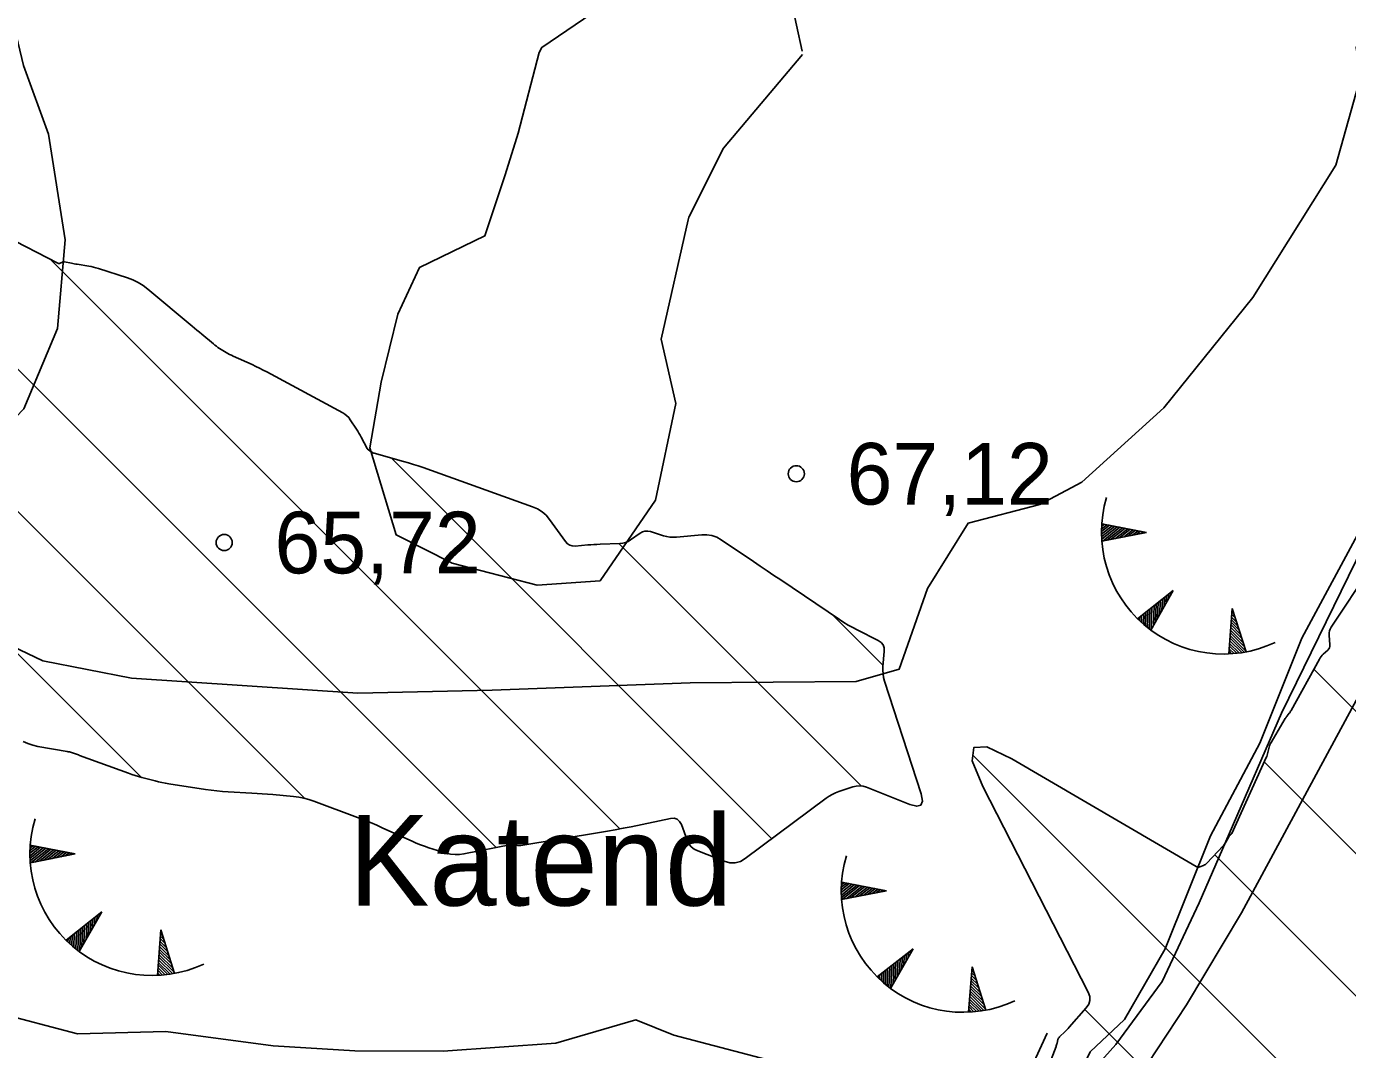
# Model space of a CAD drawing. Extents: x 532503 to 539665, y 6557663 to 6561526.
# Drawn here: x 535129.2 to 535181.8, y 6559755.2 to 6559795.9 of the extents above; entities that cross this region are included whole.
import ezdxf

# ---------------------------------------------------------------- set-up
doc = ezdxf.new("R2010")
doc.units = 0
for name, color, linetype in [('HALJASTUS', 7, 'Continuous'), ('Kaevandatud ala', 7, 'Continuous'), ('KORGUS-EH2000', 7, 'Continuous'), ('RELJEEF', 7, 'Continuous')]:
    doc.layers.add(name, color=color, linetype=linetype)

msp = doc.modelspace()

# ---------------------------------------------------------------- linework, layer by layer
at = {"layer": 'Kaevandatud ala'}
for p, q in [((535113.332, 6559797.826), (535147.905, 6559763.253)), ((535109.89, 6559795.612), (535140.301, 6559765.201)), ((535104.911, 6559794.934), (535133.798, 6559766.047)), ((535130.164, 6559786.651), (535152.825, 6559763.99)), ((535143.733, 6559778.739), (535158.869, 6559763.603)), ((535152.792, 6559775.337), (535162.433, 6559765.696)), ((535161.277, 6559772.508), (535163.291, 6559770.494)), ((535180.416, 6559770.341), (535278.29, 6559672.466)), ((535166.863, 6559766.922), (535268.668, 6559665.117)), ((535178.444, 6559766.656), (535275.083, 6559670.017)), ((535176.48, 6559762.963), (535271.876, 6559667.567)), ((535171.315, 6559756.814), (535265.461, 6559662.668))]:
    msp.add_line(p, q, dxfattribs=at)
for points in [[(535129.106, 6559767.466), (535129.296, 6559767.382), (535129.493, 6559767.317), (535129.697, 6559767.272), (535130.861, 6559767.071), (535130.902, 6559767.063), (535130.944, 6559767.053), (535130.984, 6559767.042), (535131.025, 6559767.029), (535131.185, 6559766.973), (535131.225, 6559766.96), (535131.265, 6559766.945), (535131.305, 6559766.931), (535131.345, 6559766.917), (535133.296, 6559766.206), (535133.426, 6559766.16), (535133.557, 6559766.117), (535133.69, 6559766.077), (535133.823, 6559766.04), (535134.357, 6559765.898), (535134.491, 6559765.864), (535134.626, 6559765.834), (535134.762, 6559765.808), (535134.898, 6559765.785), (535136.355, 6559765.564), (535136.579, 6559765.533), (535136.804, 6559765.507), (535137.03, 6559765.486), (535137.256, 6559765.471), (535138.199, 6559765.417), (535138.406, 6559765.404), (535138.614, 6559765.389), (535138.821, 6559765.373), (535139.028, 6559765.354), (535139.856, 6559765.276), (535140.061, 6559765.25), (535140.264, 6559765.21), (535140.463, 6559765.158), (535140.659, 6559765.092), (535142.405, 6559764.44), (535142.659, 6559764.343), (535142.911, 6559764.242), (535143.161, 6559764.136), (535143.41, 6559764.025), (535144.566, 6559763.5), (535144.732, 6559763.428), (535144.899, 6559763.361), (535145.068, 6559763.301), (535145.239, 6559763.245), (535145.929, 6559763.034), (535146.102, 6559762.992), (535146.276, 6559762.972), (535146.451, 6559762.975), (535146.627, 6559762.999), (535148.527, 6559763.377), (535148.558, 6559763.381), (535148.589, 6559763.382), (535148.62, 6559763.379), (535148.65, 6559763.372), (535148.772, 6559763.337), (535148.802, 6559763.33), (535148.833, 6559763.327), (535148.864, 6559763.327), (535148.895, 6559763.33), (535152.015, 6559763.845), (535152.331, 6559763.899), (535152.647, 6559763.956), (535152.962, 6559764.016), (535153.276, 6559764.08), (535154.838, 6559764.403), (535154.986, 6559764.413), (535155.109, 6559764.376), (535155.205, 6559764.292), (535155.276, 6559764.161), (535155.507, 6559763.544), (535155.577, 6559763.402), (535155.67, 6559763.283), (535155.788, 6559763.187), (535155.929, 6559763.115), (535156.977, 6559762.706), (535157.199, 6559762.647), (535157.413, 6559762.646), (535157.619, 6559762.703), (535157.817, 6559762.819), (535161.025, 6559765.212), (535161.145, 6559765.294), (535161.27, 6559765.366), (535161.4, 6559765.427), (535161.536, 6559765.478), (535162.089, 6559765.662), (535162.227, 6559765.695), (535162.364, 6559765.704), (535162.501, 6559765.688), (535162.637, 6559765.647), (535164.357, 6559764.965), (535164.634, 6559764.893), (535164.8, 6559764.938), (535164.856, 6559765.101), (535164.802, 6559765.382), (535163.353, 6559769.866), (535163.314, 6559770.01), (535163.29, 6559770.155), (535163.281, 6559770.302), (535163.287, 6559770.45), (535163.341, 6559771.047), (535163.336, 6559771.187), (535163.295, 6559771.305), (535163.216, 6559771.404), (535163.101, 6559771.481), (535162.269, 6559771.902), (535162.088, 6559771.997), (535161.909, 6559772.098), (535161.734, 6559772.204), (535161.563, 6559772.316), (535159.228, 6559773.889), (535158.956, 6559774.073), (535158.684, 6559774.256), (535158.412, 6559774.44), (535158.14, 6559774.623), (535156.861, 6559775.487), (535156.68, 6559775.588), (535156.491, 6559775.655), (535156.293, 6559775.688), (535156.087, 6559775.686), (535155.08, 6559775.594), (535154.95, 6559775.588), (535154.822, 6559775.595), (535154.695, 6559775.615), (535154.569, 6559775.648), (535154.041, 6559775.812), (535153.932, 6559775.833), (535153.828, 6559775.83), (535153.727, 6559775.801), (535153.631, 6559775.747), (535153.253, 6559775.48), (535153.156, 6559775.421), (535153.054, 6559775.378), (535152.946, 6559775.35), (535152.833, 6559775.338), (535152.044, 6559775.309), (535151.92, 6559775.304), (535151.797, 6559775.297), (535151.673, 6559775.289), (535151.55, 6559775.28), (535151.056, 6559775.239), (535150.939, 6559775.242), (535150.834, 6559775.273), (535150.743, 6559775.332), (535150.664, 6559775.419), (535150.033, 6559776.293), (535149.894, 6559776.459), (535149.735, 6559776.599), (535149.557, 6559776.712), (535149.359, 6559776.8), (535145.01, 6559778.354), (535144.816, 6559778.421), (535144.62, 6559778.485), (535144.424, 6559778.546), (535144.226, 6559778.602), (535143.066, 6559778.924), (535143.052, 6559778.928), (535143.037, 6559778.933), (535143.024, 6559778.94), (535143.01, 6559778.947), (535142.958, 6559778.978), (535142.944, 6559778.985), (535142.931, 6559778.993), (535142.919, 6559779.002), (535142.906, 6559779.01), (535142.836, 6559779.057), (535142.821, 6559779.069), (535142.808, 6559779.082), (535142.796, 6559779.096), (535142.787, 6559779.112), (535142.546, 6559779.563), (535142.502, 6559779.643), (535142.456, 6559779.722), (535142.409, 6559779.801), (535142.36, 6559779.878), (535142.114, 6559780.259), (535142.052, 6559780.344), (535141.981, 6559780.418), (535141.901, 6559780.483), (535141.812, 6559780.538), (535138.797, 6559782.159), (535138.652, 6559782.235), (535138.506, 6559782.309), (535138.358, 6559782.38), (535138.209, 6559782.449), (535137.453, 6559782.791), (535137.384, 6559782.824), (535137.315, 6559782.858), (535137.248, 6559782.895), (535137.181, 6559782.934), (535136.918, 6559783.095), (535136.853, 6559783.136), (535136.789, 6559783.18), (535136.728, 6559783.226), (535136.668, 6559783.274), (535136.209, 6559783.659), (535136.112, 6559783.739), (535136.016, 6559783.82), (535135.92, 6559783.9), (535135.824, 6559783.981), (535134.063, 6559785.452), (535133.877, 6559785.593), (535133.68, 6559785.714), (535133.473, 6559785.816), (535133.254, 6559785.898), (535132.096, 6559786.273), (535132.002, 6559786.301), (535131.908, 6559786.326), (535131.814, 6559786.347), (535131.718, 6559786.364), (535131.249, 6559786.441), (535131.195, 6559786.45), (535131.141, 6559786.46), (535131.087, 6559786.47), (535131.032, 6559786.48), (535130.755, 6559786.535), (535130.732, 6559786.538), (535130.709, 6559786.537), (535130.687, 6559786.532), (535130.665, 6559786.524), (535130.578, 6559786.482), (535130.556, 6559786.474), (535130.535, 6559786.472), (535130.513, 6559786.474), (535130.492, 6559786.483), (535128.375, 6559787.571)], [(535182.652, 6559774.349), (535181.104, 6559772.012), (535181.063, 6559771.939), (535181.036, 6559771.862), (535181.022, 6559771.781), (535181.022, 6559771.698), (535181.051, 6559771.307), (535181.049, 6559771.248), (535181.035, 6559771.194), (535181.009, 6559771.146), (535180.969, 6559771.102), (535180.788, 6559770.937), (535180.745, 6559770.894), (535180.705, 6559770.848), (535180.67, 6559770.799), (535180.639, 6559770.747), (535179.512, 6559768.695), (535179.496, 6559768.667), (535179.479, 6559768.64), (535179.46, 6559768.613), (535179.44, 6559768.588), (535179.359, 6559768.487), (535179.339, 6559768.461), (535179.32, 6559768.435), (535179.301, 6559768.408), (535179.284, 6559768.381), (535178.716, 6559767.434), (535178.691, 6559767.387), (535178.669, 6559767.339), (535178.651, 6559767.289), (535178.637, 6559767.238), (535178.59, 6559767.03), (535178.577, 6559766.978), (535178.561, 6559766.927), (535178.543, 6559766.877), (535178.522, 6559766.828), (535177.152, 6559763.809), (535177.148, 6559763.802), (535177.144, 6559763.797), (535177.139, 6559763.792), (535177.134, 6559763.788), (535177.109, 6559763.773), (535177.104, 6559763.769), (535177.098, 6559763.764), (535177.093, 6559763.759), (535177.089, 6559763.753), (535177.073, 6559763.729), (535177.065, 6559763.717), (535177.058, 6559763.705), (535176.922, 6559763.468), (535176.897, 6559763.427), (535176.87, 6559763.388), (535176.84, 6559763.351), (535176.809, 6559763.315), (535176.169, 6559762.63), (535176.14, 6559762.602), (535176.108, 6559762.578), (535176.073, 6559762.558), (535176.036, 6559762.542), (535175.882, 6559762.485), (535175.844, 6559762.476), (535175.806, 6559762.475), (535175.77, 6559762.482), (535175.734, 6559762.499), (535168.417, 6559766.778), (535167.421, 6559767.249), (535166.895, 6559767.223), (535166.84, 6559766.699), (535167.255, 6559765.679), (535171.446, 6559757.5), (535171.506, 6559757.334), (535171.513, 6559757.174), (535171.467, 6559757.021), (535171.368, 6559756.875), (535170.696, 6559756.108), (535170.655, 6559756.063), (535170.613, 6559756.019), (535170.57, 6559755.975), (535170.527, 6559755.933), (535170.312, 6559755.731), (535170.288, 6559755.706), (535170.268, 6559755.678), (535170.254, 6559755.647), (535170.243, 6559755.614), (535170.21, 6559755.475), (535170.201, 6559755.441), (535170.191, 6559755.407), (535170.18, 6559755.373), (535170.168, 6559755.34), (535169.817, 6559754.42)]]:
    msp.add_lwpolyline(points, dxfattribs=at)
at = {"layer": 'KORGUS-EH2000'}
for centre in [(535159.843, 6559778.112), (535137.1, 6559775.377)]:
    msp.add_circle(centre, 0.32, dxfattribs=at)
at = {"layer": 'RELJEEF'}
for p, q in [((535171.976, 6559775.811), (535172.295, 6559776.066)), ((535171.977, 6559775.709), (535172.398, 6559776.046)), ((535171.978, 6559775.915), (535172.191, 6559776.086)), ((535171.98, 6559775.609), (535172.501, 6559776.026)), ((535171.982, 6559776.02), (535172.088, 6559776.106)), ((535173.769, 6559775.781), (535171.988, 6559776.125)), ((535171.984, 6559775.51), (535172.604, 6559776.006)), ((535173.769, 6559775.781), (535171.99, 6559775.432)), ((535172.023, 6559775.438), (535172.707, 6559775.986)), ((535172.192, 6559775.471), (535172.81, 6559775.966)), ((535172.362, 6559775.505), (535172.913, 6559775.946)), ((535172.531, 6559775.538), (535173.017, 6559775.926)), ((535172.701, 6559775.571), (535173.12, 6559775.906)), ((535172.871, 6559775.605), (535173.223, 6559775.886)), ((535173.04, 6559775.638), (535173.326, 6559775.866)), ((535173.21, 6559775.671), (535173.429, 6559775.847)), ((535173.379, 6559775.704), (535173.532, 6559775.827)), ((535173.549, 6559775.738), (535173.635, 6559775.807)), ((535174.831, 6559773.476), (535173.409, 6559772.35)), ((535174.831, 6559773.476), (535173.936, 6559771.899)), ((535174.038, 6559772.079), (535174.066, 6559772.87)), ((535174.123, 6559772.229), (535174.148, 6559772.935)), ((535174.209, 6559772.379), (535174.23, 6559773)), ((535174.294, 6559772.53), (535174.313, 6559773.066)), ((535174.379, 6559772.68), (535174.395, 6559773.131)), ((535174.465, 6559772.83), (535174.477, 6559773.196)), ((535174.55, 6559772.981), (535174.56, 6559773.261)), ((535174.635, 6559773.131), (535174.642, 6559773.327)), ((535174.721, 6559773.281), (535174.724, 6559773.392)), ((535173.485, 6559772.277), (535173.489, 6559772.413)), ((535173.562, 6559772.205), (535173.572, 6559772.479)), ((535173.64, 6559772.137), (535173.654, 6559772.544)), ((535173.717, 6559772.071), (535173.736, 6559772.609)), ((535173.795, 6559772.007), (535173.819, 6559772.674)), ((535173.873, 6559771.946), (535173.901, 6559772.74)), ((535173.953, 6559771.928), (535173.983, 6559772.805)), ((535177.174, 6559772.759), (535177.039, 6559770.951)), ((535177.348, 6559772.217), (535177.149, 6559772.414)), ((535177.295, 6559772.381), (535177.156, 6559772.519)), ((535177.243, 6559772.546), (535177.164, 6559772.624)), ((535177.174, 6559772.759), (535177.727, 6559771.032)), ((535177.612, 6559771.394), (535177.109, 6559771.89)), ((535177.559, 6559771.558), (535177.117, 6559771.995)), ((535177.506, 6559771.723), (535177.125, 6559772.1)), ((535177.454, 6559771.887), (535177.133, 6559772.205)), ((535177.401, 6559772.052), (535177.141, 6559772.309)), ((535177.453, 6559770.988), (535177.07, 6559771.367)), ((535177.552, 6559771.002), (535177.078, 6559771.471)), ((535177.65, 6559771.018), (535177.086, 6559771.576)), ((535177.717, 6559771.064), (535177.094, 6559771.681)), ((535177.664, 6559771.229), (535177.101, 6559771.786)), ((535177.143, 6559770.957), (535177.046, 6559771.052)), ((535177.249, 6559770.965), (535177.054, 6559771.157)), ((535177.352, 6559770.975), (535177.062, 6559771.262)), ((535129.379, 6559763.027), (535129.698, 6559763.282)), ((535129.38, 6559762.925), (535129.801, 6559763.262)), ((535129.381, 6559763.131), (535129.595, 6559763.302)), ((535129.383, 6559762.825), (535129.904, 6559763.242)), ((535129.385, 6559763.236), (535129.491, 6559763.321)), ((535129.387, 6559762.726), (535130.007, 6559763.222)), ((535131.172, 6559762.997), (535129.391, 6559763.341)), ((535131.172, 6559762.997), (535129.393, 6559762.647)), ((535129.426, 6559762.654), (535130.11, 6559763.202)), ((535129.595, 6559762.687), (535130.213, 6559763.182)), ((535129.765, 6559762.721), (535130.316, 6559763.162)), ((535129.934, 6559762.754), (535130.42, 6559763.142)), ((535130.104, 6559762.787), (535130.523, 6559763.122)), ((535130.274, 6559762.82), (535130.626, 6559763.102)), ((535130.443, 6559762.854), (535130.729, 6559763.082)), ((535130.613, 6559762.887), (535130.832, 6559763.062)), ((535130.783, 6559762.92), (535130.935, 6559763.043)), ((535130.952, 6559762.954), (535131.038, 6559763.023)), ((535161.633, 6559761.67), (535161.846, 6559761.841)), ((535161.637, 6559761.775), (535161.743, 6559761.86)), ((535163.424, 6559761.536), (535161.643, 6559761.88)), ((535161.631, 6559761.566), (535161.95, 6559761.821)), ((535161.632, 6559761.464), (535162.053, 6559761.801)), ((535161.635, 6559761.364), (535162.156, 6559761.781)), ((535161.639, 6559761.265), (535162.259, 6559761.761)), ((535163.424, 6559761.536), (535161.645, 6559761.186)), ((535161.678, 6559761.193), (535162.362, 6559761.741)), ((535161.847, 6559761.226), (535162.465, 6559761.721)), ((535162.017, 6559761.26), (535162.568, 6559761.701)), ((535162.186, 6559761.293), (535162.672, 6559761.681)), ((535162.356, 6559761.326), (535162.775, 6559761.661)), ((535162.526, 6559761.359), (535162.878, 6559761.641)), ((535162.695, 6559761.393), (535162.981, 6559761.621)), ((535162.865, 6559761.426), (535163.084, 6559761.601)), ((535163.035, 6559761.459), (535163.187, 6559761.582)), ((535163.204, 6559761.493), (535163.29, 6559761.562)), ((535132.234, 6559760.692), (535130.812, 6559759.566)), ((535132.234, 6559760.692), (535131.339, 6559759.115)), ((535131.697, 6559759.746), (535131.716, 6559760.282)), ((535131.782, 6559759.896), (535131.798, 6559760.347)), ((535131.868, 6559760.046), (535131.881, 6559760.412)), ((535131.953, 6559760.197), (535131.963, 6559760.477)), ((535132.038, 6559760.347), (535132.045, 6559760.542)), ((535132.124, 6559760.497), (535132.128, 6559760.608)), ((535131.043, 6559759.352), (535131.057, 6559759.76)), ((535131.121, 6559759.286), (535131.139, 6559759.825)), ((535131.198, 6559759.223), (535131.222, 6559759.89)), ((535131.276, 6559759.162), (535131.304, 6559759.955)), ((535131.356, 6559759.144), (535131.386, 6559760.021)), ((535131.441, 6559759.295), (535131.469, 6559760.086)), ((535131.526, 6559759.445), (535131.551, 6559760.151)), ((535131.612, 6559759.595), (535131.634, 6559760.216)), ((535134.577, 6559759.975), (535134.442, 6559758.166)), ((535134.646, 6559759.762), (535134.567, 6559759.84)), ((535134.577, 6559759.975), (535135.13, 6559758.248)), ((535130.888, 6559759.493), (535130.892, 6559759.629)), ((535130.965, 6559759.421), (535130.975, 6559759.695)), ((535134.909, 6559758.939), (535134.528, 6559759.316)), ((535134.857, 6559759.103), (535134.536, 6559759.421)), ((535134.804, 6559759.268), (535134.544, 6559759.525)), ((535134.751, 6559759.433), (535134.552, 6559759.63)), ((535134.699, 6559759.597), (535134.559, 6559759.735)), ((535164.486, 6559759.231), (535163.064, 6559758.105)), ((535164.486, 6559759.231), (535163.591, 6559757.654)), ((535135.053, 6559758.234), (535134.489, 6559758.792)), ((535135.12, 6559758.28), (535134.497, 6559758.897)), ((535135.067, 6559758.445), (535134.504, 6559759.002)), ((535135.015, 6559758.61), (535134.512, 6559759.106)), ((535134.962, 6559758.774), (535134.52, 6559759.211)), ((535163.778, 6559757.984), (535163.803, 6559758.69)), ((535163.864, 6559758.134), (535163.885, 6559758.755)), ((535163.949, 6559758.285), (535163.968, 6559758.821)), ((535164.034, 6559758.435), (535164.05, 6559758.886)), ((535164.12, 6559758.585), (535164.132, 6559758.951)), ((535164.205, 6559758.736), (535164.215, 6559759.016)), ((535164.29, 6559758.886), (535164.297, 6559759.081)), ((535164.376, 6559759.036), (535164.379, 6559759.147)), ((535134.547, 6559758.172), (535134.45, 6559758.268)), ((535134.652, 6559758.181), (535134.457, 6559758.373)), ((535134.755, 6559758.191), (535134.465, 6559758.478)), ((535134.856, 6559758.204), (535134.473, 6559758.583)), ((535134.956, 6559758.218), (535134.481, 6559758.687)), ((535163.14, 6559758.032), (535163.144, 6559758.168)), ((535163.217, 6559757.96), (535163.227, 6559758.234)), ((535163.295, 6559757.891), (535163.309, 6559758.299)), ((535163.372, 6559757.825), (535163.391, 6559758.364)), ((535163.45, 6559757.762), (535163.474, 6559758.429)), ((535163.528, 6559757.701), (535163.556, 6559758.494)), ((535163.608, 6559757.683), (535163.638, 6559758.56)), ((535163.693, 6559757.834), (535163.721, 6559758.625)), ((535166.829, 6559758.514), (535166.694, 6559756.705)), ((535167.003, 6559757.972), (535166.804, 6559758.169)), ((535166.95, 6559758.136), (535166.811, 6559758.274)), ((535166.898, 6559758.301), (535166.819, 6559758.379)), ((535166.829, 6559758.514), (535167.382, 6559756.787)), ((535167.267, 6559757.148), (535166.764, 6559757.645)), ((535167.214, 6559757.313), (535166.772, 6559757.75)), ((535167.161, 6559757.478), (535166.78, 6559757.855)), ((535167.109, 6559757.642), (535166.788, 6559757.96)), ((535167.056, 6559757.807), (535166.796, 6559758.064)), ((535167.108, 6559756.743), (535166.725, 6559757.122)), ((535167.208, 6559756.757), (535166.733, 6559757.226)), ((535167.305, 6559756.773), (535166.741, 6559757.331)), ((535167.372, 6559756.819), (535166.749, 6559757.436)), ((535167.319, 6559756.984), (535166.756, 6559757.541)), ((535166.798, 6559756.711), (535166.701, 6559756.807)), ((535166.904, 6559756.72), (535166.709, 6559756.912)), ((535167.007, 6559756.73), (535166.717, 6559757.017))]:
    msp.add_line(p, q, dxfattribs=at)
for points in [[(535124.2, 6559801.3), (535122.203, 6559801.24), (535119.925, 6559800.111), (535119.416, 6559798.297), (535118.981, 6559796.765), (535119.83, 6559793.8), (535120.866, 6559789.079), (535119.799, 6559785.843), (535119.329, 6559783.261), (535120.042, 6559781.416), (535121.243, 6559778.673), (535123.393, 6559778.229), (535126.869, 6559778.343), (535129.135, 6559780.694), (535130.477, 6559783.888), (535130.784, 6559787.417), (535130.12, 6559791.613), (535129.118, 6559794.337), (535128.627, 6559796.392), (535128.576, 6559796.438), (535126.635, 6559798.763), (535124.252, 6559801.256)], [(535160.09, 6559794.782), (535156.948, 6559791.05), (535155.577, 6559788.31), (535155.542, 6559788.21), (535154.473, 6559783.462), (535155.049, 6559780.905), (535154.241, 6559777.057), (535152.041, 6559773.86), (535149.546, 6559773.683), (535146.163, 6559774.555), (535143.941, 6559775.683), (535142.885, 6559779.144), (535143.345, 6559781.758), (535143.997, 6559784.458), (535144.867, 6559786.316), (535147.465, 6559787.571), (535148.275, 6559789.993), (535148.785, 6559791.654), (535149.623, 6559794.863), (535149.723, 6559795.063), (535153.746, 6559797.8)], [(535125.051, 6559772.986), (535129.891, 6559770.669), (535133.414, 6559769.987), (535142.407, 6559769.394), (535147.749, 6559769.506), (535155.618, 6559769.804), (535162.221, 6559769.856), (535163.934, 6559770.343), (535165.062, 6559773.546), (535166.672, 6559776.141), (535169.527, 6559776.888), (535171.197, 6559777.78), (535174.455, 6559780.736), (535177.998, 6559785.123), (535181.286, 6559790.38), (535182.297, 6559793.973), (535182.105, 6559795.042), (535182.993, 6559797.541)], [(535159.621, 6559796.988), (535160.076, 6559794.918)], [(535192.264, 6559796.188), (535192.467, 6559793.506), (535191.449, 6559791.155), (535190.43, 6559790.354), (535189.101, 6559788.551), (535188.185, 6559786.616), (535185.829, 6559782.177), (535182.434, 6559776.206), (535179.94, 6559771.576), (535178.267, 6559767.402), (535176.31, 6559763.72), (535174.509, 6559759.218), (535172.894, 6559756.412), (535171.52, 6559755.128), (535170.263, 6559752.55)], [(535173.816, 6559754.67), (535175.36, 6559756.994), (535177.536, 6559760.653), (535180.957, 6559766.993), (535185.274, 6559774.951), (535188.859, 6559780.128), (535190.243, 6559782.607), (535191.714, 6559784.25), (535196.367, 6559785.619), (535201.824, 6559785.833), (535206.206, 6559787.409), (535208.573, 6559788.616), (535211.166, 6559789.275), (535213.459, 6559789.011), (535214.686, 6559788.423), (535215.739, 6559787.516), (535217.662, 6559786.701), (535219.772, 6559786.202), (535222.028, 6559785.665), (535223.484, 6559784.612), (535225.075, 6559783.188), (535227.023, 6559781.158)], [(535172.543, 6559755.427), (535174.39, 6559757.93), (535175.854, 6559761.056), (535177.053, 6559763.794), (535179.132, 6559768.6), (535182.394, 6559775.255)], [(535104.275, 6559771.717), (535105.528, 6559770.683), (535110.571, 6559766.939), (535113.703, 6559764.774), (535117.314, 6559762.41), (535123.89, 6559758.868), (535128.033, 6559756.688), (535131.264, 6559755.842), (535134.783, 6559755.94), (535139.047, 6559755.373), (535142.295, 6559755.175), (535145.806, 6559755.157), (535150.286, 6559755.471), (535153.464, 6559756.406), (535154.973, 6559755.787), (535158.967, 6559754.74), (535162.788, 6559753.761), (535166.287, 6559753.889), (535169.137, 6559754.406), (535169.816, 6559755.878)], [(535172.543, 6559755.427), (535171.298, 6559754.024), (535171.266, 6559752.809), (535170.828, 6559751.638), (535171.274, 6559750.827), (535172.948, 6559750.371), (535175.486, 6559749.291), (535176.222, 6559749.146), (535176.344, 6559748.789)]]:
    msp.add_lwpolyline(points, dxfattribs=at)
for centre in [(535176.82, 6559775.789), (535134.223, 6559763.005), (535166.475, 6559761.544)]:
    msp.add_arc(centre, 4.844, 163.4234, 295.1745, dxfattribs=at)

# ---------------------------------------------------------------- texts
at = {"layer": 'HALJASTUS'}
msp.add_text('Katend', height=3.6, dxfattribs=at).set_placement((535142.044, 6559760.945))
at = {"layer": 'KORGUS-EH2000'}
for s, p in [('67,12 ', (535161.843, 6559776.887)), ('65,72 ', (535139.1, 6559774.152))]:
    msp.add_text(s, height=2.45, dxfattribs=at).set_placement(p)

doc.saveas('drawing.dxf')
